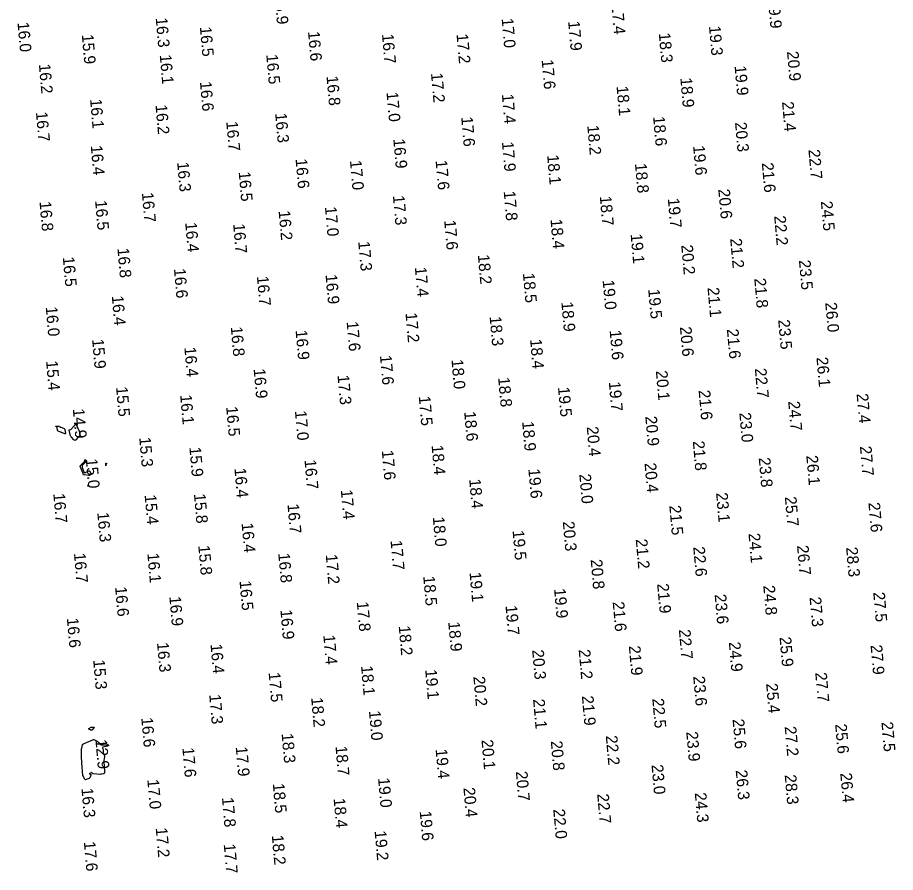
# Model space of a CAD drawing. Extents: x 1023796 to 1112670, y 656573 to 837340.
# Drawn here: x 1110819.2 to 1111198.3, y 677731.8 to 678101 of the extents above; entities that cross this region are included whole.
import ezdxf

# ---------------------------------------------------------------- set-up
doc = ezdxf.new("R2010")
doc.units = 0
doc.layers.add('V-CHAN-CONT-15FT', color=7, linetype='Continuous')
doc.layers.add('V-TOPO-SOUN', color=7, linetype='Continuous')

msp = doc.modelspace()

# ---------------------------------------------------------------- linework, layer by layer
at = {"layer": 'V-CHAN-CONT-15FT'}
for points in [[(1110842.16, 677923.1), (1110842.23, 677923.15), (1110842.3, 677923.21), (1110843.81, 677924.81), (1110843.88, 677924.89), (1110843.94, 677924.98), (1110843.99, 677925.07), (1110844.03, 677925.17), (1110844.19, 677925.58), (1110844.22, 677925.66), (1110844.27, 677925.68), (1110844.31, 677925.66), (1110844.35, 677925.59), (1110845.83, 677922.43), (1110845.91, 677922.23), (1110845.97, 677922.04), (1110846, 677921.83), (1110846.01, 677921.63), (1110846.02, 677920.54), (1110846.01, 677920.46), (1110845.98, 677920.39), (1110845.94, 677920.32), (1110845.88, 677920.26), (1110845.61, 677920.05), (1110845.55, 677919.99), (1110845.48, 677919.93), (1110845.42, 677919.87), (1110845.36, 677919.81), (1110844.33, 677918.61), (1110844.14, 677918.44), (1110843.95, 677918.38), (1110843.76, 677918.43), (1110843.56, 677918.6), (1110842.42, 677919.85), (1110842.22, 677920.11), (1110842.05, 677920.39), (1110841.93, 677920.69), (1110841.84, 677921), (1110841.48, 677922.79), (1110841.48, 677922.87), (1110841.5, 677922.93), (1110841.55, 677922.97), (1110841.63, 677922.99), (1110841.99, 677923.05), (1110842.08, 677923.07)], [(1110836.26, 677923.94), (1110836.19, 677924.04), (1110836.1, 677924.12), (1110835.7, 677924.42), (1110835.63, 677924.49), (1110835.61, 677924.53), (1110835.65, 677924.56), (1110835.75, 677924.57), (1110836.91, 677924.59), (1110837, 677924.58), (1110837.08, 677924.56), (1110837.16, 677924.53), (1110837.23, 677924.48), (1110837.5, 677924.25), (1110837.57, 677924.2), (1110837.65, 677924.15), (1110837.73, 677924.11), (1110837.81, 677924.08), (1110839.09, 677923.63), (1110839.3, 677923.52), (1110839.47, 677923.37), (1110839.59, 677923.19), (1110839.67, 677922.96), (1110839.96, 677921.53), (1110839.97, 677921.33), (1110839.92, 677921.21), (1110839.79, 677921.17), (1110839.59, 677921.22), (1110838.62, 677921.6), (1110838.4, 677921.69), (1110838.17, 677921.78), (1110837.95, 677921.88), (1110837.73, 677921.97), (1110836.73, 677922.42), (1110836.59, 677922.5), (1110836.48, 677922.61), (1110836.41, 677922.75), (1110836.38, 677922.91), (1110836.32, 677923.72), (1110836.3, 677923.84)], [(1110848.27, 677909.5), (1110848.28, 677909.55), (1110848.28, 677909.61), (1110848.26, 677909.88), (1110848.27, 677909.92), (1110848.28, 677909.95), (1110848.31, 677909.96), (1110848.35, 677909.96), (1110848.55, 677909.94), (1110848.59, 677909.93), (1110848.62, 677909.91), (1110848.64, 677909.88), (1110848.65, 677909.84), (1110848.66, 677909.66), (1110848.66, 677909.62), (1110848.66, 677909.57), (1110848.67, 677909.53), (1110848.67, 677909.48), (1110848.68, 677909.29), (1110848.68, 677909.25), (1110848.67, 677909.2), (1110848.65, 677909.17), (1110848.62, 677909.13), (1110847.32, 677907.8), (1110847.13, 677907.56), (1110847.03, 677907.3), (1110847.02, 677907.02), (1110847.1, 677906.73), (1110847.85, 677904.82), (1110847.98, 677904.59), (1110848.15, 677904.47), (1110848.36, 677904.45), (1110848.6, 677904.54), (1110849.93, 677905.27), (1110850.06, 677905.31), (1110850.17, 677905.31), (1110850.27, 677905.25), (1110850.35, 677905.13), (1110850.73, 677904.36), (1110850.75, 677904.32), (1110850.77, 677904.28), (1110850.8, 677904.25), (1110850.82, 677904.21), (1110850.93, 677904.07), (1110850.95, 677904.03), (1110850.96, 677904), (1110850.95, 677903.97), (1110850.93, 677903.93), (1110850.46, 677903.38), (1110850.37, 677903.29), (1110850.26, 677903.23), (1110850.15, 677903.2), (1110850.02, 677903.21), (1110848.08, 677903.45), (1110848.03, 677903.46), (1110847.99, 677903.46), (1110847.95, 677903.47), (1110847.9, 677903.47), (1110847.73, 677903.48), (1110847.69, 677903.49), (1110847.66, 677903.51), (1110847.63, 677903.53), (1110847.62, 677903.57), (1110847.57, 677903.8), (1110847.56, 677903.83), (1110847.55, 677903.86), (1110847.54, 677903.89), (1110847.53, 677903.92), (1110847.49, 677904.04), (1110847.48, 677904.07), (1110847.47, 677904.1), (1110847.46, 677904.13), (1110847.45, 677904.15), (1110846.29, 677907.11), (1110846.28, 677907.15), (1110846.27, 677907.18), (1110846.27, 677907.22), (1110846.28, 677907.26), (1110846.31, 677907.41), (1110846.32, 677907.45), (1110846.33, 677907.48), (1110846.35, 677907.51), (1110846.38, 677907.54), (1110848.21, 677909.4), (1110848.24, 677909.45)], [(1110857.52, 677908.28), (1110857.51, 677908.24), (1110857.5, 677908.2), (1110857.33, 677907.55), (1110857.3, 677907.46), (1110857.28, 677907.43), (1110857.27, 677907.46), (1110857.26, 677907.55), (1110857.24, 677908.24), (1110857.24, 677908.27), (1110857.25, 677908.31), (1110857.26, 677908.34), (1110857.28, 677908.37), (1110857.37, 677908.49), (1110857.39, 677908.51), (1110857.41, 677908.53), (1110857.43, 677908.54), (1110857.46, 677908.55), (1110857.58, 677908.56), (1110857.6, 677908.56), (1110857.62, 677908.55), (1110857.62, 677908.53), (1110857.61, 677908.51), (1110857.55, 677908.35), (1110857.53, 677908.31)], [(1110849.66, 677899.04), (1110849.68, 677899.02), (1110849.69, 677899), (1110849.74, 677898.83), (1110849.75, 677898.82), (1110849.75, 677898.81), (1110849.75, 677898.8), (1110849.75, 677898.78), (1110849.74, 677898.73), (1110849.73, 677898.72), (1110849.73, 677898.71), (1110849.72, 677898.7), (1110849.72, 677898.68), (1110849.66, 677898.57), (1110849.64, 677898.56), (1110849.63, 677898.55), (1110849.62, 677898.56), (1110849.61, 677898.57), (1110849.45, 677898.9), (1110849.45, 677898.93), (1110849.45, 677898.95), (1110849.46, 677898.97), (1110849.49, 677898.98), (1110849.61, 677899.04), (1110849.64, 677899.04)], [(1110852.26, 677794.4), (1110852.25, 677794.32), (1110852.17, 677794.22), (1110851.37, 677793.42), (1110851.22, 677793.31), (1110851.07, 677793.26), (1110850.91, 677793.26), (1110850.74, 677793.31), (1110850.04, 677793.62), (1110849.91, 677793.7), (1110849.86, 677793.79), (1110849.9, 677793.87), (1110850.02, 677793.97), (1110850.93, 677794.47), (1110851.06, 677794.53), (1110851.2, 677794.57), (1110851.35, 677794.58), (1110851.49, 677794.57), (1110852.09, 677794.48), (1110852.21, 677794.45)], [(1110852, 677789.25), (1110852.01, 677789.25), (1110852.03, 677789.25), (1110852.08, 677789.25), (1110852.09, 677789.24), (1110852.1, 677789.24), (1110852.12, 677789.24), (1110852.13, 677789.23), (1110853.35, 677788.57), (1110853.54, 677788.46), (1110853.71, 677788.33), (1110853.87, 677788.18), (1110854.01, 677788.02), (1110854.56, 677787.33), (1110854.71, 677787.18), (1110854.87, 677787.07), (1110855.06, 677787), (1110855.27, 677786.98), (1110857.77, 677786.93), (1110857.82, 677786.93), (1110857.87, 677786.94), (1110857.92, 677786.95), (1110857.97, 677786.97), (1110858.15, 677787.07), (1110858.2, 677787.09), (1110858.23, 677787.09), (1110858.27, 677787.07), (1110858.29, 677787.03), (1110858.42, 677786.82), (1110858.43, 677786.79), (1110858.44, 677786.76), (1110858.44, 677786.74), (1110858.44, 677786.71), (1110858.44, 677786.59), (1110858.43, 677786.56), (1110858.42, 677786.54), (1110858.4, 677786.52), (1110858.38, 677786.5), (1110858.24, 677786.43), (1110858.21, 677786.42), (1110858.17, 677786.4), (1110858.14, 677786.39), (1110858.1, 677786.38), (1110856.16, 677785.89), (1110856.02, 677785.84), (1110855.94, 677785.75), (1110855.91, 677785.64), (1110855.92, 677785.49), (1110856.1, 677784.83), (1110856.13, 677784.68), (1110856.16, 677784.53), (1110856.17, 677784.38), (1110856.18, 677784.23), (1110856.18, 677783.63), (1110856.19, 677783.48), (1110856.21, 677783.34), (1110856.25, 677783.19), (1110856.31, 677783.06), (1110856.61, 677782.4), (1110856.67, 677782.24), (1110856.7, 677782.08), (1110856.71, 677781.92), (1110856.69, 677781.75), (1110856.26, 677779.47), (1110856.25, 677779.36), (1110856.26, 677779.26), (1110856.27, 677779.17), (1110856.31, 677779.07), (1110856.54, 677778.53), (1110856.55, 677778.52), (1110856.56, 677778.5), (1110856.57, 677778.48), (1110856.58, 677778.46), (1110856.63, 677778.4), (1110856.64, 677778.38), (1110856.64, 677778.36), (1110856.65, 677778.34), (1110856.65, 677778.32), (1110856.65, 677778.21), (1110856.65, 677778.19), (1110856.65, 677778.16), (1110856.65, 677778.14), (1110856.65, 677778.11), (1110856.73, 677774.95), (1110856.71, 677774.77), (1110856.64, 677774.62), (1110856.52, 677774.51), (1110856.34, 677774.45), (1110855.17, 677774.17), (1110855.16, 677774.17), (1110855.15, 677774.16), (1110855.14, 677774.16), (1110855.12, 677774.16), (1110855.08, 677774.14), (1110855.07, 677774.14), (1110855.06, 677774.14), (1110855.05, 677774.13), (1110855.04, 677774.13), (1110851.89, 677774.34), (1110851.8, 677774.36), (1110851.73, 677774.39), (1110851.66, 677774.44), (1110851.6, 677774.51), (1110851.39, 677774.81), (1110851.33, 677774.87), (1110851.26, 677774.9), (1110851.19, 677774.9), (1110851.11, 677774.88), (1110850.32, 677774.54), (1110850.28, 677774.52), (1110850.27, 677774.5), (1110850.27, 677774.47), (1110850.3, 677774.44), (1110850.46, 677774.31), (1110850.5, 677774.27), (1110850.54, 677774.24), (1110850.58, 677774.21), (1110850.61, 677774.17), (1110850.76, 677774.03), (1110850.79, 677773.99), (1110850.81, 677773.95), (1110850.81, 677773.9), (1110850.8, 677773.86), (1110850.5, 677772.91), (1110850.43, 677772.75), (1110850.33, 677772.62), (1110850.21, 677772.51), (1110850.05, 677772.43), (1110848.75, 677771.9), (1110848.53, 677771.85), (1110848.35, 677771.88), (1110848.2, 677771.98), (1110848.08, 677772.17), (1110847.46, 677773.53), (1110847.46, 677773.54), (1110847.45, 677773.56), (1110847.45, 677773.57), (1110847.45, 677773.57), (1110847.44, 677773.58), (1110847.44, 677773.58), (1110847.44, 677773.62), (1110847.44, 677773.62), (1110846.97, 677779.12), (1110846.97, 677779.14), (1110846.97, 677779.16), (1110846.98, 677779.18), (1110846.98, 677779.2), (1110847.01, 677779.3), (1110847.01, 677779.31), (1110847.01, 677779.32), (1110847.02, 677779.33), (1110847.02, 677779.33), (1110847.02, 677779.34), (1110847.02, 677779.34), (1110847.02, 677779.35), (1110846.95, 677779.61), (1110846.94, 677779.66), (1110846.93, 677779.7), (1110846.93, 677779.75), (1110846.92, 677779.8), (1110846.83, 677781.09), (1110846.82, 677781.32), (1110846.81, 677781.55), (1110846.8, 677781.79), (1110846.8, 677782.02), (1110846.8, 677784.46), (1110846.81, 677784.73), (1110846.83, 677785), (1110846.87, 677785.26), (1110846.92, 677785.53), (1110847.23, 677786.95), (1110847.26, 677787.03), (1110847.3, 677787.09), (1110847.35, 677787.15), (1110847.42, 677787.19), (1110847.71, 677787.34), (1110847.79, 677787.38), (1110847.86, 677787.41), (1110847.94, 677787.45), (1110848.01, 677787.48), (1110851.98, 677789.24), (1110851.99, 677789.25)]]:
    msp.add_lwpolyline(points, close=True, dxfattribs=at)

# ---------------------------------------------------------------- texts
at = {"layer": 'V-TOPO-SOUN'}
for s, p in [('16.9 ', (1110930.11, 678110.83)), ('19.9 ', (1111143.2, 678109.03)), ('17.4 ', (1111075.65, 678106.47)), ('16.3 ', (1110878.83, 678100.86)), ('17.0 ', (1111028.22, 678100.63)), ('16.0 ', (1110819.14, 678098.89)), ('16.5 ', (1110897.9, 678096.93)), ('17.9 ', (1111056.92, 678099.41)), ('19.3 ', (1111117.74, 678097.31)), ('15.9 ', (1110846.91, 678093.64)), ('16.6 ', (1110944.6, 678094.97)), ('16.7 ', (1110976.54, 678093.84)), ('17.2 ', (1111008.72, 678093.87)), ('18.3 ', (1111096.09, 678094.29)), ('16.1 ', (1110880.57, 678084.91)), ('16.5 ', (1110926.57, 678084.99)), ('20.9 ', (1111151.44, 678086.32)), ('16.2 ', (1110828.37, 678080.88)), ('17.6 ', (1111045.49, 678082.77)), ('17.2 ', (1110997.7, 678077)), ('19.9 ', (1111128.8, 678080.09)), ('16.6 ', (1110897.92, 678073.29)), ('16.8 ', (1110952.59, 678075.69)), ('18.9 ', (1111105.38, 678074.9)), ('18.1 ', (1111077.84, 678071.33)), ('16.1 ', (1110850.48, 678065.75)), ('17.0 ', (1110978.49, 678068.74)), ('17.4 ', (1111028.31, 678067.88)), ('16.2 ', (1110878.74, 678063.26)), ('21.4 ', (1111149.31, 678064.57)), ('16.7 ', (1110827.1, 678060.17)), ('16.3 ', (1110930.41, 678059.65)), ('17.6 ', (1111010.75, 678058.03)), ('18.6 ', (1111093.62, 678058.26)), ('16.7 ', (1110909.28, 678056.07)), ('18.2 ', (1111065.19, 678054.4)), ('20.3 ', (1111129, 678055.71)), ('16.9 ', (1110981.43, 678048.56)), ('17.9 ', (1111028.34, 678047.25)), ('16.4 ', (1110850.78, 678045.67)), ('19.6 ', (1111110.88, 678045.63)), ('22.7 ', (1111160.69, 678043.9)), ('16.6 ', (1110939.22, 678039.92)), ('17.0 ', (1110962.71, 678039.25)), ('17.6 ', (1110999.69, 678039.3)), ('18.1 ', (1111047.86, 678041.61)), ('16.3 ', (1110888.09, 678038.52)), ('18.8 ', (1111085.79, 678037.93)), ('21.6 ', (1111140.57, 678038.21)), ('16.5 ', (1110914.66, 678034.36)), ('16.7 ', (1110872.86, 678025.33)), ('17.3 ', (1110981.26, 678024.08)), ('17.8 ', (1111029.1, 678025.99)), ('20.6 ', (1111121.77, 678026.83)), ('16.8 ', (1110828.64, 678021.49)), ('16.5 ', (1110852.65, 678021.96)), ('18.7 ', (1111070.6, 678023.85)), ('19.7 ', (1111099.96, 678022.87)), ('24.5 ', (1111166.07, 678021.63)), ('16.2 ', (1110931.89, 678017.56)), ('17.0 ', (1110951.91, 678019.26)), ('17.6 ', (1111003.4, 678013.41)), ('18.4 ', (1111049.31, 678013.85)), ('22.2 ', (1111145.89, 678015.32)), ('16.4 ', (1110891.56, 678012.44)), ('16.7 ', (1110912.27, 678011.88)), ('19.1 ', (1111083.91, 678007.49)), ('21.2 ', (1111126.9, 678005.51)), ('16.8 ', (1110862.3, 678001.35)), ('17.3 ', (1110966.27, 678004.27)), ('20.2 ', (1111105.77, 678002.73)), ('16.5 ', (1110838.71, 677997.55)), ('18.2 ', (1111017.94, 677998.53)), ('23.5 ', (1111156.59, 677996.17)), ('16.6 ', (1110886.7, 677992.54)), ('16.9 ', (1110952.16, 677989.96)), ('17.4 ', (1110990.74, 677993.15)), ('18.5 ', (1111037.4, 677990.56)), ('16.7 ', (1110922.53, 677989.24)), ('19.0 ', (1111071.83, 677987.57)), ('21.8 ', (1111137.3, 677988.32)), ('19.5 ', (1111091.5, 677983.64)), ('21.1 ', (1111117.12, 677984.32)), ('16.4 ', (1110859.87, 677980.78)), ('16.0 ', (1110831.34, 677976.06)), ('18.9 ', (1111054, 677978.12)), ('26.0 ', (1111167.95, 677977.86)), ('17.2 ', (1110986.68, 677973.4)), ('18.3 ', (1111023.03, 677971.89)), ('16.8 ', (1110911.25, 677967.42)), ('17.6 ', (1110961.27, 677969.64)), ('20.6 ', (1111105.2, 677967.38)), ('23.5 ', (1111147.63, 677970.45)), ('16.9 ', (1110939.23, 677965.92)), ('19.6 ', (1111074.85, 677965.9)), ('21.6 ', (1111125.48, 677966.4)), ('15.9 ', (1110851.37, 677962.08)), ('18.4 ', (1111040.51, 677962.04)), ('16.4 ', (1110891.2, 677958.57)), ('15.4 ', (1110831.49, 677952.69)), ('17.6 ', (1110975.67, 677955.08)), ('18.0 ', (1111006.54, 677953.29)), ('26.1 ', (1111164.16, 677954.21)), ('16.9 ', (1110921.12, 677949.25)), ('20.1 ', (1111094.81, 677948.4)), ('22.7 ', (1111137.56, 677949.41)), ('17.3 ', (1110957.34, 677946.53)), ('18.8 ', (1111026.7, 677945.54)), ('15.5 ', (1110861.71, 677941.42)), ('19.5 ', (1111052.55, 677941.32)), ('19.7 ', (1111074.5, 677943.67)), ('16.1 ', (1110889.39, 677938)), ('17.5 ', (1110992.42, 677937.45)), ('21.6 ', (1111113.27, 677939.99)), ('27.4 ', (1111181.49, 677938.52)), ('24.7 ', (1111151.96, 677935.24)), ('14.9 ', (1110843.04, 677931.99)), ('16.5 ', (1110909.25, 677932.92)), ('17.0 ', (1110938.95, 677931.11)), ('18.6 ', (1111012.03, 677930.77)), ('23.0 ', (1111130.85, 677930.29)), ('18.9 ', (1111037.07, 677926.51)), ('20.9 ', (1111090.25, 677928.74)), ('20.4 ', (1111064.96, 677924.25)), ('15.3 ', (1110871.71, 677919.66)), ('21.8 ', (1111110.76, 677918.05)), ('15.9 ', (1110893.37, 677915.42)), ('17.6 ', (1110976.46, 677914.03)), ('18.4 ', (1110997.96, 677916.24)), ('27.7 ', (1111182.93, 677915.82)), ('15.0 ', (1110848.63, 677910.41)), ('23.8 ', (1111139.23, 677910.86)), ('26.1 ', (1111159.77, 677911.78)), ('16.7 ', (1110943.07, 677909.98)), ('20.4 ', (1111089.92, 677908.57)), ('16.4 ', (1110912.82, 677906.34)), ('19.6 ', (1111039.75, 677906.06)), ('20.0 ', (1111061.75, 677903.78)), ('18.4 ', (1111014.2, 677901.64)), ('16.7 ', (1110834.61, 677895.41)), ('15.8 ', (1110895.34, 677895.28)), ('17.4 ', (1110958.76, 677896.99)), ('23.1 ', (1111120.82, 677895.71)), ('15.4 ', (1110874.04, 677894.82)), ('25.7 ', (1111150.52, 677894)), ('27.6 ', (1111186.6, 677891.46)), ('16.7 ', (1110935.72, 677890.88)), ('21.5 ', (1111100.62, 677890.2)), ('16.3 ', (1110853.6, 677887.24)), ('18.0 ', (1110998.5, 677885.28)), ('16.4 ', (1110915.91, 677882.65)), ('20.3 ', (1111054.62, 677883.3)), ('19.5 ', (1111032.93, 677879.44)), ('24.1 ', (1111134.8, 677878.19)), ('15.8 ', (1110897.21, 677872.97)), ('17.7 ', (1110980.24, 677875.13)), ('21.2 ', (1111086.12, 677875.66)), ('22.6 ', (1111110.94, 677872.37)), ('26.7 ', (1111155.77, 677872.94)), ('28.3 ', (1111176.96, 677872.15)), ('16.7 ', (1110843.53, 677869.62)), ('16.1 ', (1110875.22, 677869.59)), ('16.8 ', (1110931.75, 677869.62)), ('17.2 ', (1110952.26, 677869.03)), ('20.8 ', (1111066.66, 677866.87)), ('19.1 ', (1111014.36, 677861.36)), ('16.5 ', (1110915.02, 677857.69)), ('18.5 ', (1110994.35, 677859.72)), ('16.6 ', (1110861.3, 677855.08)), ('19.9 ', (1111050.85, 677854.33)), ('21.9 ', (1111095.37, 677856.43)), ('24.8 ', (1111141.2, 677855.65)), ('16.9 ', (1110884.71, 677850.95)), ('23.6 ', (1111120.2, 677851.83)), ('27.3 ', (1111161.18, 677850.63)), ('27.5 ', (1111188.68, 677852.74)), ('17.8 ', (1110965.65, 677848.63)), ('19.7 ', (1111029.88, 677847.02)), ('21.6 ', (1111076.17, 677848.61)), ('16.9 ', (1110932.67, 677845.18)), ('16.6 ', (1110840.47, 677841.59)), ('18.2 ', (1110983.76, 677838.23)), ('18.9 ', (1111005.15, 677839.96)), ('22.7 ', (1111104.75, 677836.62)), ('16.3 ', (1110879.39, 677831.01)), ('17.4 ', (1110951.21, 677834.29)), ('24.9 ', (1111126.31, 677831.24)), ('25.9 ', (1111148.22, 677833.4)), ('16.4 ', (1110902.49, 677830.38)), ('20.3 ', (1111041.4, 677827.86)), ('21.2 ', (1111061.48, 677827.99)), ('21.9 ', (1111083.13, 677829.6)), ('27.9 ', (1111187.53, 677829.96)), ('15.3 ', (1110851.83, 677823.56)), ('18.1 ', (1110967.51, 677820.97)), ('19.1 ', (1110995.2, 677819.36)), ('17.5 ', (1110927.59, 677818.09)), ('20.2 ', (1111016.01, 677816.34)), ('23.6 ', (1111110.94, 677816.46)), ('27.7 ', (1111163.64, 677818.05)), ('25.4 ', (1111142.42, 677813.32)), ('17.3 ', (1110901.93, 677808.6)), ('21.9 ', (1111062.86, 677807.98)), ('18.2 ', (1110945.96, 677807.29)), ('21.1 ', (1111041.79, 677806.54)), ('22.5 ', (1111093.27, 677806.84)), ('19.0 ', (1110970.91, 677801.55)), ('16.6 ', (1110872.59, 677798.61)), ('25.6 ', (1111127.94, 677797.93)), ('27.5 ', (1111192.22, 677796.7)), ('23.9 ', (1111107.93, 677792.49)), ('27.2 ', (1111150.45, 677794.75)), ('25.6 ', (1111172.23, 677795.83)), ('12.9 ', (1110852.78, 677789.18)), ('18.3 ', (1110933.2, 677791.74)), ('20.1 ', (1111019.51, 677789.02)), ('22.2 ', (1111073.19, 677790.82)), ('17.6 ', (1110890.34, 677785.62)), ('17.9 ', (1110913.38, 677786.03)), ('18.7 ', (1110956.46, 677786.32)), ('20.8 ', (1111049.44, 677788.52)), ('19.4 ', (1110999.7, 677785.01)), ('23.0 ', (1111092.95, 677778.25)), ('20.7 ', (1111034.35, 677775.36)), ('26.3 ', (1111129.29, 677775.92)), ('28.3 ', (1111150.45, 677773.89)), ('26.4 ', (1111174.44, 677774.68)), ('17.0 ', (1110875.21, 677771.89)), ('18.5 ', (1110929.39, 677770.16)), ('19.0 ', (1110974.84, 677772.55)), ('16.3 ', (1110846.75, 677768.18)), ('20.4 ', (1111011.71, 677768.34)), ('24.3 ', (1111111.61, 677766.15)), ('17.8 ', (1110907.44, 677764.11)), ('18.4 ', (1110955.64, 677763.75)), ('22.7 ', (1111069.48, 677765.65)), ('22.0 ', (1111050.5, 677759.06)), ('19.6 ', (1110992.83, 677758.23)), ('17.2 ', (1110878.83, 677750.99)), ('18.2 ', (1110928.97, 677747.81)), ('19.2 ', (1110973.36, 677749.71)), ('17.6 ', (1110847.79, 677745.04)), ('17.7 ', (1110908.2, 677744.03))]:
    msp.add_text(s, height=5, rotation=275, dxfattribs=at).set_placement(p)

doc.saveas('drawing.dxf')
